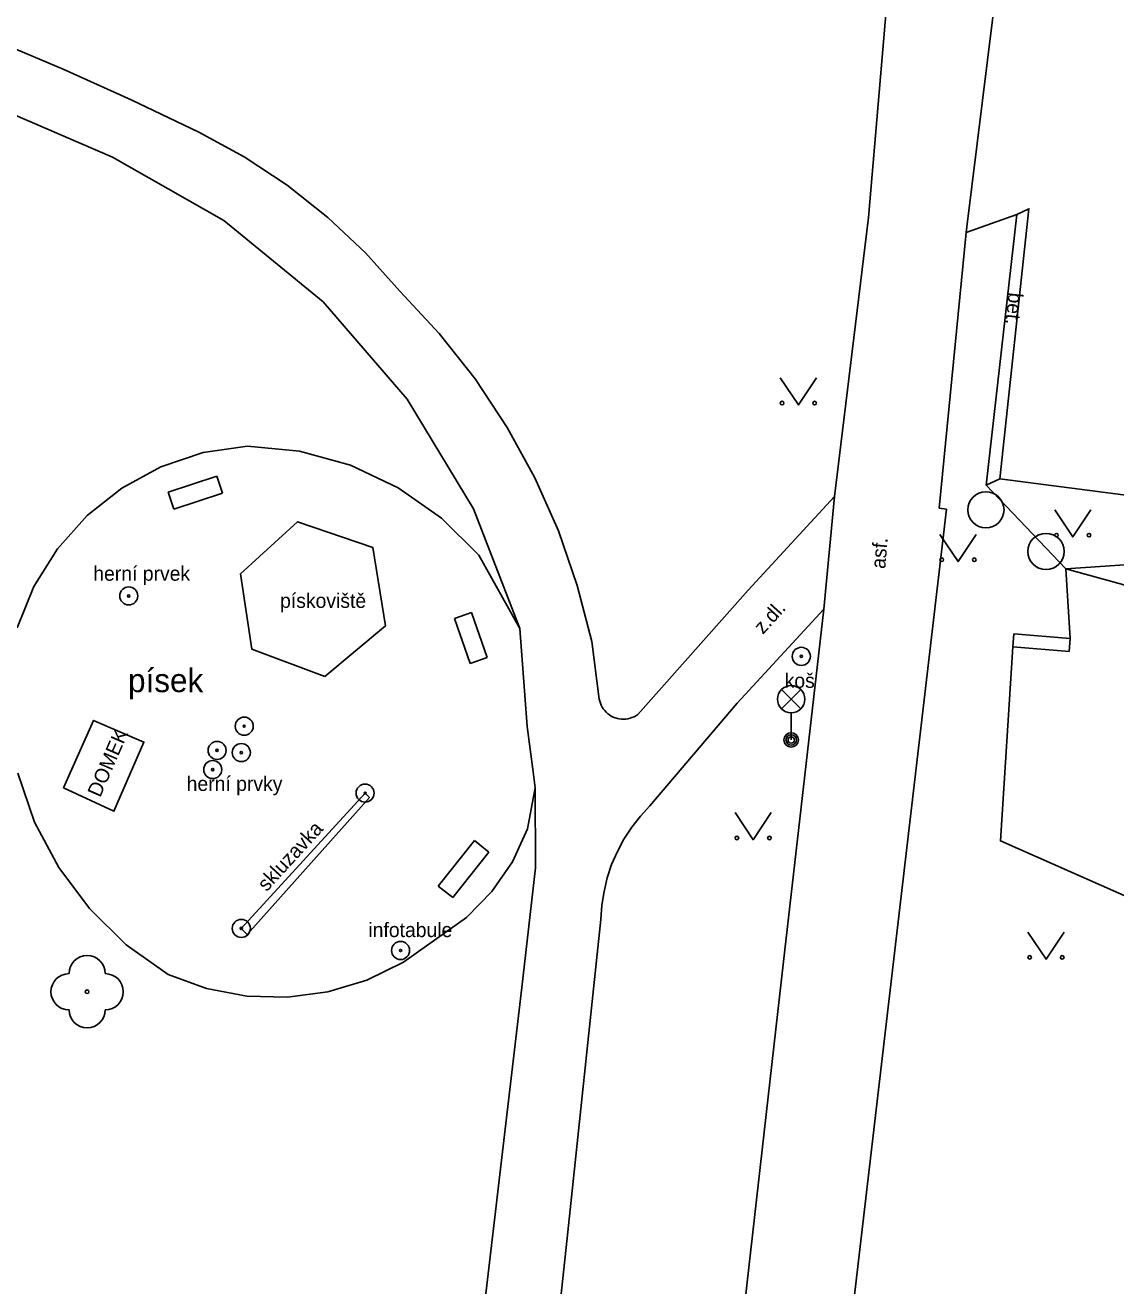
# Model space of a CAD drawing. Extents: x -595546 to -593986, y -1160845 to -1159202.
# Drawn here: x -594073.44 to -594043.31, y -1159841.74 to -1159806.89 of the extents above; entities that cross this region are included whole.
import ezdxf

# ---------------------------------------------------------------- set-up
doc = ezdxf.new("R2010")
doc.units = 0
for name, color, linetype in [('Level 22', 7, 'Continuous'), ('Level 25', 7, 'Continuous'), ('Level 27', 7, 'Continuous'), ('Level 33', 7, 'Continuous'), ('Level 36', 7, 'Continuous'), ('silnoproud - povrch.  znaky a  RIS  skut. velikost', 7, 'Continuous'), ('TM - budovy drevene - VP', 7, 'Continuous'), ('TM - chodniky - VP', 7, 'Continuous'), ('TM - dolni hrana svahu', 7, 'Continuous'), ('TM - DSPS - pomocna konstrukcni linie', 7, 'Continuous'), ('TM - hranice souvisleho porostu (skupiny stromu_ kere)', 7, 'Continuous'), ('TM - lavicka', 7, 'Continuous'), ('TM - letecke snimky - pomocna linie', 7, 'Continuous'), ('TM - plot dreveny - VP', 7, 'Continuous'), ('TM - pomocna konstrukcni linie', 7, 'Continuous'), ('TM - popis objektu', 7, 'Continuous'), ('TM - popis povrchu', 7, 'Continuous'), ('TM - poznamka', 7, 'Continuous'), ('TM - predmet maleho rozsahu (zamereny obvodem)', 7, 'Continuous'), ('TM - rozhrani ploch obecne - VP', 7, 'Continuous'), ('TM - vjezd na pozemek', 7, 'Continuous')]:
    doc.layers.add(name, color=color, linetype=linetype)

msp = doc.modelspace()

# ---------------------------------------------------------------- linework, layer by layer
at = {"layer": 'Level 22'}
msp.add_circle((-594071.73, -1159833.61), 0.05, dxfattribs=at)
for centre, start, end in [((-594071.73, -1159833.11), 0, 180), ((-594072.23, -1159833.61), 90, 270), ((-594071.23, -1159833.61), 270, 90), ((-594071.73, -1159834.11), 180, 0)]:
    msp.add_arc(centre, 0.5, start, end, dxfattribs=at)
at = {"layer": 'Level 25'}
for centre, radius in [((-594070.58, -1159822.67), 0.25), ((-594070.58, -1159822.67), 0.0303), ((-594052, -1159824.34), 0.25), ((-594052, -1159824.34), 0.0303), ((-594067.39, -1159826.27), 0.25), ((-594067.39, -1159826.27), 0.0303), ((-594068.14, -1159826.94), 0.25), ((-594067.47, -1159827), 0.25), ((-594068.14, -1159826.94), 0.0303), ((-594067.47, -1159827), 0.0303), ((-594068.26, -1159827.47), 0.25), ((-594068.26, -1159827.47), 0.0303), ((-594064.05, -1159828.12), 0.25), ((-594064.05, -1159828.12), 0.0303), ((-594067.47, -1159831.86), 0.25), ((-594067.47, -1159831.86), 0.0303), ((-594063.07, -1159832.47), 0.25), ((-594063.07, -1159832.47), 0.0303)]:
    msp.add_circle(centre, radius, dxfattribs=at)
at = {"layer": 'Level 27'}
for centre in [(-594046.9, -1159820.29), (-594045.24, -1159821.44)]:
    msp.add_circle(centre, 0.5, dxfattribs=at)
at = {"layer": 'Level 33'}
for p, q in [((-594052.545, -1159825.79), (-594052.015, -1159825.26)), ((-594052.545, -1159825.26), (-594052.015, -1159825.79)), ((-594052.28, -1159825.9), (-594052.28, -1159826.65))]:
    msp.add_line(p, q, dxfattribs=at)
for centre, radius in [((-594052.28, -1159825.525), 0.375), ((-594052.28, -1159826.65), 0.2), ((-594052.28, -1159826.65), 0.145), ((-594052.28, -1159826.65), 0.0876)]:
    msp.add_circle(centre, radius, dxfattribs=at)
at = {"layer": 'Level 36'}
for points in [[(-594052.58, -1159816.64), (-594052.08, -1159817.39), (-594051.58, -1159816.64)], [(-594045, -1159820.29), (-594044.5, -1159821.04), (-594044, -1159820.29)], [(-594048.17, -1159820.97), (-594047.67, -1159821.72), (-594047.17, -1159820.97)], [(-594053.83, -1159828.66), (-594053.33, -1159829.41), (-594052.83, -1159828.66)], [(-594045.74, -1159831.96), (-594045.24, -1159832.71), (-594044.74, -1159831.96)]]:
    msp.add_lwpolyline(points, dxfattribs=at)
for centre in [(-594052.53, -1159817.34), (-594051.631, -1159817.34), (-594044.95, -1159820.99), (-594044.051, -1159820.99), (-594048.12, -1159821.67), (-594047.221, -1159821.67), (-594053.78, -1159829.36), (-594052.881, -1159829.36), (-594045.69, -1159832.66), (-594044.791, -1159832.66)]:
    msp.add_circle(centre, 0.05, dxfattribs=at)
at = {"layer": 'silnoproud - povrch.  znaky a  RIS  skut. velikost'}
for points in [[(-594046.13, -1159823.72), (-594046.16, -1159824.08)], [(-594044.57, -1159823.85), (-594046.13, -1159823.72)], [(-594044.6, -1159824.21), (-594044.57, -1159823.85)], [(-594046.16, -1159824.08), (-594044.6, -1159824.21)]]:
    msp.add_lwpolyline(points, dxfattribs=at)
at = {"layer": 'TM - budovy drevene - VP'}
msp.add_lwpolyline([(-594072.38, -1159827.97), (-594071.55, -1159826.11), (-594070.16, -1159826.71), (-594070.99, -1159828.62), (-594072.38, -1159827.97)], dxfattribs=at)
at = {"layer": 'TM - chodniky - VP'}
for points in [[(-594050.14, -1159812.21), (-594049.16, -1159800.65)], [(-594046.05, -1159812.13), (-594047.45, -1159812.62)], [(-594046.52, -1159819.43), (-594045.71, -1159811.97), (-594046.05, -1159812.13)], [(-594050.14, -1159812.21), (-594051.08, -1159819.92)], [(-594047.45, -1159812.62), (-594048.19, -1159820.24)], [(-594033.31, -1159821.15), (-594046.52, -1159819.43)], [(-594051.13, -1159820.41), (-594051.08, -1159819.92)], [(-594051.38, -1159823.04), (-594051.13, -1159820.41)], [(-594047.99, -1159820.27), (-594049.48, -1159833.01)], [(-594048.19, -1159820.24), (-594047.99, -1159820.27)], [(-594051.38, -1159823.04), (-594052.49, -1159832.77)], [(-594055.7, -1159861.08), (-594052.49, -1159832.77)], [(-594049.48, -1159833.01), (-594052.32, -1159857.27)]]:
    msp.add_lwpolyline(points, dxfattribs=at)
at = {"layer": 'TM - dolni hrana svahu'}
for points in [[(-594046.89, -1159819.61), (-594044.69, -1159821.92)], [(-594044.69, -1159821.92), (-594035.91, -1159824.34)]]:
    msp.add_lwpolyline(points, dxfattribs=at)
at = {"layer": 'TM - DSPS - pomocna konstrukcni linie'}
for points in [[(-594051.08, -1159819.92), (-594053.47, -1159822.51)], [(-594053.77, -1159825.63), (-594051.38, -1159823.04)]]:
    msp.add_lwpolyline(points, dxfattribs=at)
at = {"layer": 'TM - hranice souvisleho porostu (skupiny stromu_ kere)'}
for points in [[(-594044.69, -1159821.92), (-594033.31, -1159821.15)], [(-594044.57, -1159823.85), (-594044.69, -1159821.92)], [(-594035.91, -1159824.34), (-594037.15, -1159828.92), (-594040.37, -1159831.38), (-594041.79, -1159831.52), (-594046.5, -1159829.44), (-594046.16, -1159824.08)]]:
    msp.add_lwpolyline(points, dxfattribs=at)
at = {"layer": 'TM - lavicka'}
for points in [[(-594069.49, -1159819.8), (-594068.15, -1159819.36)], [(-594068.15, -1159819.36), (-594067.99, -1159819.83)], [(-594069.49, -1159819.8), (-594069.33, -1159820.27)], [(-594069.33, -1159820.27), (-594067.99, -1159819.83)], [(-594061.11, -1159823.13), (-594061.58, -1159823.29)], [(-594061.58, -1159823.29), (-594061.15, -1159824.54)], [(-594061.11, -1159823.13), (-594060.68, -1159824.37)], [(-594061.15, -1159824.54), (-594060.68, -1159824.37)], [(-594062.03, -1159830.69), (-594061.03, -1159829.43)], [(-594061.03, -1159829.43), (-594060.63, -1159829.75)], [(-594061.63, -1159831.01), (-594060.63, -1159829.75)], [(-594062.03, -1159830.69), (-594061.63, -1159831.01)]]:
    msp.add_lwpolyline(points, dxfattribs=at)
at = {"layer": 'TM - letecke snimky - pomocna linie'}
for points in [[(-594078.89, -1159807.15), (-594071.03, -1159810.54), (-594067.95, -1159812.29), (-594065.21, -1159814.54), (-594062.89, -1159817.23), (-594061.06, -1159820.26), (-594059.78, -1159823.57)], [(-594074.3, -1159807.31), (-594072.39, -1159808.11), (-594070.51, -1159808.96), (-594068.64, -1159809.85)], [(-594068.64, -1159809.85), (-594067.39, -1159810.53), (-594066.2, -1159811.32), (-594065.08, -1159812.21), (-594064.04, -1159813.19), (-594063.09, -1159814.25)], [(-594063.09, -1159814.25), (-594062, -1159815.42), (-594061.01, -1159816.67), (-594060.13, -1159818.01), (-594059.36, -1159819.41), (-594058.71, -1159820.87), (-594058.19, -1159822.38), (-594057.79, -1159823.93)], [(-594056.52, -1159825.95), (-594053.47, -1159822.51)], [(-594057.79, -1159823.93), (-594057.58, -1159825.52)], [(-594057.58, -1159825.52), (-594057.57, -1159825.58), (-594057.55, -1159825.63), (-594057.53, -1159825.69), (-594057.5, -1159825.74), (-594057.47, -1159825.79), (-594057.43, -1159825.84), (-594057.39, -1159825.88), (-594057.35, -1159825.92), (-594057.3, -1159825.96), (-594057.25, -1159825.99), (-594057.2, -1159826.02), (-594057.14, -1159826.04), (-594057.08, -1159826.06), (-594057.03, -1159826.07), (-594056.97, -1159826.08), (-594056.91, -1159826.08), (-594056.85, -1159826.08), (-594056.79, -1159826.07), (-594056.73, -1159826.05), (-594056.68, -1159826.03), (-594056.62, -1159826.01), (-594056.57, -1159825.98), (-594056.52, -1159825.95)], [(-594056.18, -1159828.47), (-594053.77, -1159825.63)], [(-594059.35, -1159827.97), (-594059.34, -1159830.19), (-594059.72, -1159833.49), (-594061.11, -1159845.32), (-594062.23, -1159857.17)], [(-594056.18, -1159828.47), (-594056.44, -1159828.76), (-594056.68, -1159829.06), (-594056.9, -1159829.39), (-594057.08, -1159829.73), (-594057.24, -1159830.09), (-594057.36, -1159830.46), (-594057.45, -1159830.84), (-594057.51, -1159831.22), (-594057.54, -1159831.61)], [(-594057.54, -1159831.61), (-594058.47, -1159840.42), (-594059.42, -1159849.24), (-594060.37, -1159858.05)]]:
    msp.add_lwpolyline(points, dxfattribs=at)
at = {"layer": 'TM - plot dreveny - VP'}
for points in [[(-594059.78, -1159823.57), (-594060.91, -1159821.54), (-594061.94, -1159820.52), (-594063.14, -1159819.68), (-594064.45, -1159819.06), (-594065.86, -1159818.67), (-594067.3, -1159818.53), (-594068.52, -1159818.71), (-594069.69, -1159819.1), (-594070.77, -1159819.69), (-594071.73, -1159820.45), (-594072.55, -1159821.37), (-594073.2, -1159822.41), (-594073.66, -1159823.55)], [(-594059.57, -1159826.28), (-594059.78, -1159823.57)], [(-594073.64, -1159827.57), (-594073.18, -1159828.92), (-594072.51, -1159830.18), (-594071.66, -1159831.31), (-594070.65, -1159832.31), (-594069.49, -1159833.13), (-594068.43, -1159833.52), (-594067.32, -1159833.73), (-594066.19, -1159833.76), (-594065.08, -1159833.61), (-594064, -1159833.29), (-594062.99, -1159832.79), (-594062.07, -1159832.14), (-594061.25, -1159831.56), (-594060.55, -1159830.84), (-594059.98, -1159830.02), (-594059.56, -1159829.11), (-594059.35, -1159827.97)], [(-594059.35, -1159827.97), (-594059.41, -1159827.53)]]:
    msp.add_lwpolyline(points, dxfattribs=at)
at = {"layer": 'TM - pomocna konstrukcni linie'}
msp.add_lwpolyline([(-594067.47, -1159831.86), (-594067.31, -1159832.03), (-594063.93, -1159828.24), (-594064.05, -1159828.12)], dxfattribs=at)
at = {"layer": 'TM - predmet maleho rozsahu (zamereny obvodem)'}
msp.add_lwpolyline([(-594067.47, -1159831.86), (-594064.05, -1159828.12)], dxfattribs=at)
at = {"layer": 'TM - rozhrani ploch obecne - VP'}
for points in [[(-594047.43, -1159812.47), (-594046.57, -1159805.55)], [(-594046.05, -1159812.13), (-594046.89, -1159819.61)], [(-594047.45, -1159812.62), (-594047.43, -1159812.47)], [(-594046.89, -1159819.61), (-594046.52, -1159819.43)], [(-594065.16, -1159824.9), (-594067.18, -1159824.14), (-594067.49, -1159822.06), (-594065.92, -1159820.62), (-594063.84, -1159821.33), (-594063.49, -1159823.5), (-594065.16, -1159824.9)]]:
    msp.add_lwpolyline(points, dxfattribs=at)
at = {"layer": 'TM - vjezd na pozemek'}
msp.add_lwpolyline([(-594059.41, -1159827.53), (-594059.57, -1159826.28)], dxfattribs=at)

# ---------------------------------------------------------------- texts
at = {"layer": 'TM - popis objektu'}
msp.add_text('DOMEK', height=0.4, rotation=66.5124, dxfattribs=at).set_placement((-594071.37, -1159828.26))
at = {"layer": 'TM - popis povrchu'}
for s, rotation, p in [('bet.', 264, (-594046.27, -1159814.27)), ('asf.', 85.4021, (-594049.68, -1159821.93)), ('z.dl.', 47.8611, (-594053.06, -1159823.75))]:
    msp.add_text(s, height=0.4, rotation=rotation, dxfattribs=at).set_placement(p)
msp.add_text('písek', height=0.65, dxfattribs=at).set_placement((-594070.6, -1159825.33))
at = {"layer": 'TM - poznamka'}
for s, p in [('herní prvek', (-594071.56, -1159822.25)), ('pískoviště', (-594066.4, -1159823)), ('koš', (-594052.46, -1159825.21)), ('herní prvky', (-594068.98, -1159828.06)), ('infotabule', (-594063.96, -1159832.1))]:
    msp.add_text(s, height=0.4, dxfattribs=at).set_placement(p)
msp.add_text('skluzavka', height=0.4, rotation=47.559, dxfattribs=at).set_placement((-594066.77, -1159830.86))

doc.saveas('drawing.dxf')
